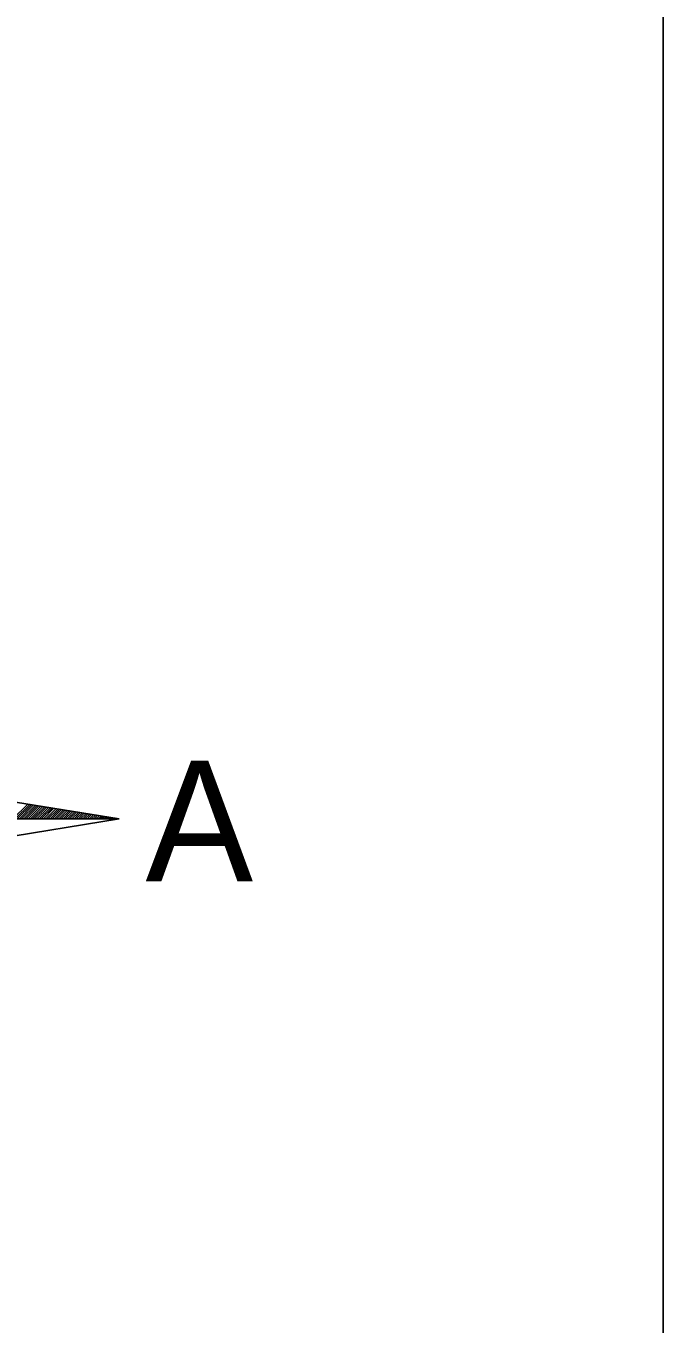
# Model space of a CAD drawing. Extents: x 576692 to 577659, y 273254 to 273799.
# Drawn here: x 576972.94 to 576978.22, y 273781.85 to 273792.6 of the extents above; entities that cross this region are included whole.
import ezdxf

# ---------------------------------------------------------------- set-up
doc = ezdxf.new("R2010")
doc.units = 0
doc.layers.add('RAMI_UZMR_####_####_#', color=7, linetype='Continuous')

msp = doc.modelspace()

# ---------------------------------------------------------------- linework, layer by layer
at = {"layer": 'RAMI_UZMR_####_####_#'}
for p, q in [((576968.21, 273786.928), (576973.714, 273786.032)), ((576972.835, 273786.032), (576972.958, 273786.155)), ((576972.853, 273786.032), (576972.974, 273786.152)), ((576972.871, 273786.032), (576972.989, 273786.15)), ((576972.889, 273786.032), (576973.004, 273786.147)), ((576972.907, 273786.032), (576973.02, 273786.144)), ((576972.926, 273786.032), (576973.036, 273786.142)), ((576972.943, 273786.032), (576973.051, 273786.14)), ((576972.962, 273786.032), (576973.067, 273786.137)), ((576972.98, 273786.032), (576973.083, 273786.135)), ((576972.998, 273786.032), (576973.098, 273786.132)), ((576973.015, 273786.032), (576973.114, 273786.129)), ((576973.034, 273786.032), (576973.129, 273786.127)), ((576973.052, 273786.032), (576973.145, 273786.124)), ((576973.07, 273786.032), (576973.16, 273786.122)), ((576973.714, 273786.032), (576967.314, 273786.032)), ((576973.714, 273786.032), (576967.314, 273786.032)), ((576968.21, 273785.136), (576973.714, 273786.032)), ((576973.088, 273786.032), (576973.175, 273786.12)), ((576973.107, 273786.032), (576973.191, 273786.116)), ((576973.124, 273786.032), (576973.207, 273786.114)), ((576973.143, 273786.032), (576973.223, 273786.112)), ((576973.161, 273786.032), (576973.238, 273786.109)), ((576973.179, 273786.032), (576973.254, 273786.107)), ((576973.197, 273786.032), (576973.269, 273786.104)), ((576973.215, 273786.032), (576973.285, 273786.102)), ((576973.233, 273786.032), (576973.3, 273786.099)), ((576973.251, 273786.032), (576973.316, 273786.096)), ((576973.269, 273786.032), (576973.331, 273786.094)), ((576973.287, 273786.032), (576973.347, 273786.092)), ((576973.305, 273786.032), (576973.363, 273786.089)), ((576973.323, 273786.032), (576973.379, 273786.086)), ((576973.342, 273786.032), (576973.394, 273786.084)), ((576973.36, 273786.032), (576973.409, 273786.081)), ((576973.378, 273786.032), (576973.425, 273786.079)), ((576973.396, 273786.032), (576973.441, 273786.076)), ((576973.414, 273786.032), (576973.456, 273786.074)), ((576973.432, 273786.032), (576973.471, 273786.072)), ((576973.451, 273786.032), (576973.487, 273786.068)), ((576973.468, 273786.032), (576973.503, 273786.066)), ((576973.487, 273786.032), (576973.519, 273786.064)), ((576973.505, 273786.032), (576973.534, 273786.061)), ((576973.523, 273786.032), (576973.55, 273786.059)), ((576973.541, 273786.032), (576973.565, 273786.056)), ((576973.559, 273786.032), (576973.58, 273786.053)), ((576973.577, 273786.032), (576973.596, 273786.051)), ((576973.595, 273786.032), (576973.612, 273786.048)), ((576973.614, 273786.032), (576973.627, 273786.046)), ((576973.631, 273786.032), (576973.643, 273786.043)), ((576973.649, 273786.032), (576973.659, 273786.04)), ((576973.667, 273786.032), (576973.674, 273786.038)), ((576973.686, 273786.032), (576973.69, 273786.036)), ((576973.703, 273786.032), (576973.705, 273786.033))]:
    msp.add_line(p, q, dxfattribs=at)
msp.add_lwpolyline([(576691.609, 273601.352), (576978.221, 273601.352), (576978.221, 273798.568), (576691.609, 273798.568)], close=True, dxfattribs=at)

# ---------------------------------------------------------------- texts
msp.add_text('A', height=1, rotation=360, dxfattribs=at).set_placement((576973.933, 273785.515))

doc.saveas('drawing.dxf')
